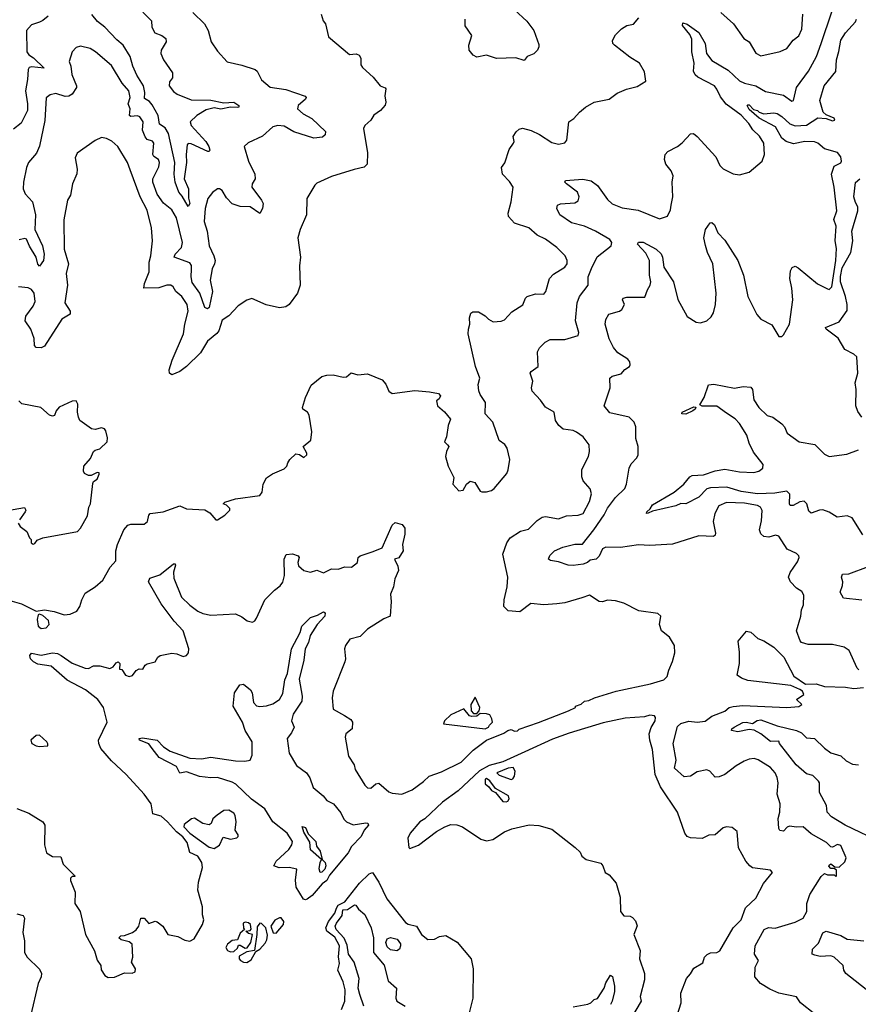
# Model space of a CAD drawing. Extents: x 1552033 to 1694788, y 811965 to 917215.
# Tile 470 of 632: x 1675173 to 1680313, y 849367 to 855401. Entities that reach past the tile are written whole.
import ezdxf

# ---------------------------------------------------------------- set-up
doc = ezdxf.new("R2010")
doc.units = 0

msp = doc.modelspace()

# ---------------------------------------------------------------- linework, layer by layer
at = {"layer": '0CON20XD'}
for points in [[(1676078.9, 850485), (1676040, 850520), (1675988.8, 850535), (1675977.9, 850595), (1675935.2, 850655.2), (1675825.2, 850775.2), (1675735, 850859.4), (1675670.6, 850935), (1675657.5, 850965), (1675656, 850985), (1675710, 851095), (1675686.5, 851185), (1675652.7, 851235), (1675576.5, 851295), (1675464.2, 851354.2), (1675365, 851439.8), (1675285, 851450.6), (1675258.3, 851465), (1675239.7, 851485), (1675236.1, 851505), (1675245, 851519.5), (1675305, 851506.8), (1675375, 851520), (1675405, 851515.9), (1675427.3, 851505), (1675495, 851456.9), (1675575, 851426.4), (1675595, 851425.8), (1675625, 851441.2), (1675665, 851440.6), (1675725, 851424), (1675745.8, 851434.2), (1675765, 851460), (1675777.5, 851465), (1675787.5, 851455), (1675785, 851420), (1675798.3, 851418.3), (1675822.5, 851385), (1675845, 851376.7), (1675865, 851382.5), (1675886.4, 851413.6), (1675905, 851422.5), (1675928.3, 851421.7), (1675942.5, 851445), (1675955, 851453.8), (1676002.5, 851465), (1676020, 851495), (1676035, 851503.8), (1676105, 851518), (1676135.6, 851515.6), (1676175, 851498.8), (1676195, 851503.8), (1676208.3, 851521.7), (1676209.2, 851545), (1676174.1, 851655), (1676120, 851715), (1676040.5, 851820.5), (1675962.5, 851955), (1675971.1, 851978.9), (1676031.9, 851998.1), (1676116.2, 852066.2), (1676125, 852066.7), (1676127.5, 852057.5), (1676115.4, 852014.6), (1676118.5, 851978.5), (1676165, 851861.1), (1676215, 851813.5), (1676265, 851776.7), (1676295, 851762.7), (1676345, 851751.5), (1676495, 851759.2), (1676535, 851742.5), (1676566.4, 851716.4), (1676600.7, 851709.3), (1676615, 851716.7), (1676625, 851733.3), (1676675.6, 851845), (1676734.3, 851905.7), (1676769.2, 851930.8), (1676785, 851954), (1676795.4, 851995), (1676794.2, 852095.8), (1676806.2, 852123.8), (1676845, 852127.5), (1676880, 852115), (1676886.2, 852105), (1676878, 852075), (1676881.9, 852055), (1676915, 852026.4), (1676954.5, 852015.5), (1676995, 852027.5), (1677035, 852010.5), (1677085, 852035.4), (1677125, 852033.8), (1677165, 852048.5), (1677206.7, 852045), (1677243.3, 852075), (1677246.7, 852105), (1677260, 852115), (1677338.5, 852141.5), (1677394.6, 852165.4), (1677455, 852304), (1677475, 852320), (1677517.1, 852307.1), (1677533.5, 852285), (1677532.8, 852247.2), (1677519.6, 852185), (1677522.7, 852145), (1677497.2, 852102.8), (1677470, 852095), (1677491.6, 852051.6), (1677495.5, 852025), (1677472.5, 851975), (1677464.2, 851925), (1677445, 851880), (1677450, 851835), (1677444.1, 851745.9), (1677405, 851729.2), (1677305, 851665.8), (1677259.3, 851620.7), (1677196.7, 851605), (1677169.2, 851565), (1677164.4, 851545), (1677169.4, 851485), (1677165.6, 851465), (1677094.6, 851285), (1677088.5, 851245), (1677093.8, 851175), (1677163.9, 851136.1), (1677202.7, 851112.7), (1677212.9, 851095), (1677210, 851055), (1677171.9, 851025), (1677166.9, 851005), (1677187.5, 850887.5), (1677222.5, 850835), (1677229.2, 850805), (1677289.4, 850709.4), (1677305, 850694.4), (1677325, 850690.6), (1677355, 850718.5), (1677375, 850722.9), (1677435, 850668.6), (1677455, 850660.8), (1677514.5, 850654.5), (1677578.3, 850681.7), (1677648.2, 850731.8), (1677683.1, 850765), (1677758.2, 850791.8), (1677878.6, 850851.4), (1677952.9, 850925), (1678035, 850985.8), (1678141.2, 851028.8), (1678165, 851045.3), (1678185, 851050), (1678205, 851040), (1678225, 851043.8), (1678235, 851052.5), (1678353, 851093), (1678537.5, 851165), (1678580, 851185), (1678580, 851195), (1678613.8, 851206.2), (1678634, 851225), (1678661.7, 851228.3), (1678696.7, 851245), (1678828, 851285), (1679039.1, 851330.9), (1679121.2, 851355), (1679141.2, 851375), (1679151.2, 851415), (1679175, 851467.5), (1679188.8, 851521.2), (1679186.7, 851565), (1679155, 851617.5), (1679107.5, 851655), (1679093.8, 851695), (1679102.5, 851745), (1679085, 851762.5), (1678967.7, 851777.7), (1678875, 851825.8), (1678825, 851840), (1678775.8, 851844.2), (1678745, 851833.8), (1678725, 851836), (1678665, 851874.6), (1678618.6, 851858.6), (1678515, 851827.3), (1678465, 851820.4), (1678385, 851815.5), (1678306.5, 851823.5), (1678238.5, 851771.5), (1678167.6, 851777.6), (1678140.8, 851805), (1678141.5, 851845), (1678160.4, 851925), (1678165.3, 851984.7), (1678134.6, 852125), (1678157.8, 852195), (1678180, 852225), (1678243.1, 852266.9), (1678291.7, 852278.3), (1678345, 852332.5), (1678375, 852351.4), (1678395, 852356.9), (1678475, 852341.2), (1678525, 852360), (1678595, 852365.5), (1678625.6, 852375), (1678665, 852448.8), (1678677.5, 852495), (1678670, 852525), (1678626, 852575), (1678618.9, 852598.9), (1678618.9, 852645), (1678659.2, 852725), (1678666, 852755), (1678662.5, 852795), (1678626, 852845), (1678585, 852873.5), (1678565, 852882.5), (1678505, 852891.2), (1678476.7, 852915), (1678456.2, 852945), (1678448.8, 852995), (1678396.1, 853026.1), (1678365, 853070), (1678313.8, 853125), (1678310, 853145), (1678318.8, 853185), (1678302.5, 853235), (1678307.5, 853245), (1678351.2, 853275), (1678347.5, 853365), (1678359.7, 853390.3), (1678394.6, 853425.4), (1678425, 853440.2), (1678515, 853440.8), (1678595.5, 853465), (1678599.3, 853485), (1678580, 853555), (1678589.6, 853665), (1678603.9, 853705), (1678656.5, 853775), (1678657.5, 853825), (1678676.7, 853876.7), (1678712.7, 853947.3), (1678799.2, 854015), (1678802.9, 854035), (1678790, 854055), (1678702.5, 854105), (1678635, 854136.5), (1678555, 854155.6), (1678482.7, 854205), (1678465.6, 854245), (1678470, 854265), (1678488, 854272), (1678575, 854278.1), (1678595, 854291.2), (1678602, 854315), (1678592.5, 854345), (1678524.2, 854395), (1678514, 854405), (1678517.5, 854415), (1678625, 854423.8), (1678675, 854414.6), (1678714.8, 854384.8), (1678775, 854299.5), (1678805, 854273.1), (1678865, 854247.9), (1678964.7, 854234.7), (1679095, 854181.2), (1679143.9, 854196.1), (1679162, 854235), (1679165.9, 854264.1), (1679176.2, 854315), (1679172, 854405), (1679177.5, 854445), (1679165.7, 854475), (1679132.9, 854515), (1679126, 854545), (1679128.8, 854575), (1679145, 854593.3), (1679205, 854623.8), (1679234.1, 854645.9), (1679285, 854701.2), (1679303.3, 854703.3), (1679325, 854686.2), (1679440.5, 854560.5), (1679465, 854506.7), (1679485, 854486.7), (1679545, 854457.5), (1679585, 854450), (1679645, 854466.2), (1679723.3, 854535), (1679738.8, 854575), (1679734.2, 854645), (1679708.3, 854688.3), (1679667.2, 854727.2), (1679641.9, 854765), (1679595, 854815.4), (1679502.9, 854882.9), (1679467.5, 854927.5), (1679446.5, 854975), (1679430.8, 854995), (1679329.4, 855049.4), (1679312.7, 855062.7), (1679303.1, 855085), (1679306.2, 855135), (1679293.1, 855205), (1679292.4, 855282.4), (1679280.3, 855310.3), (1679236.2, 855365), (1679237.5, 855382.5), (1679265, 855374), (1679335, 855321.9), (1679375.3, 855255), (1679383.3, 855195), (1679415, 855151.5), (1679515, 855091.6), (1679585, 855026.7), (1679615, 855012.4), (1679685.7, 854995.7), (1679745, 854960.6), (1679855, 854939.2), (1679905, 854902.2), (1679915, 854906.2), (1679934.8, 854985.2), (1680007.7, 855085), (1680057.7, 855175), (1680085.3, 855255), (1680150.7, 855449.3)], [(1678205, 855461.2), (1678281.3, 855391.3), (1678324.4, 855335), (1678355, 855250), (1678355.6, 855235), (1678345.8, 855215), (1678325, 855191.2), (1678283.9, 855176.1), (1678265, 855151.2), (1678213, 855167), (1678095, 855163.8), (1678035, 855184.4), (1677975, 855170.6), (1677953.1, 855183.1), (1677926.9, 855215), (1677925.7, 855244.3), (1677943.3, 855305), (1677904.2, 855364.2), (1677904, 855405)], [(1675346.7, 855423.3), (1675314.6, 855395.4), (1675293.7, 855386.3), (1675245, 855369.5), (1675215, 855336), (1675217.5, 855205), (1675228.2, 855185), (1675257.8, 855167.8), (1675323.3, 855105), (1675245, 855111.4), (1675232.1, 855107.9), (1675224.2, 855095.8), (1675221, 855035), (1675207.8, 854965), (1675221.6, 854885), (1675220.4, 854845), (1675182.6, 854767.4), (1675135, 854730.9)], [(1677020, 855435), (1677033.3, 855395), (1677046.7, 855375), (1677066.6, 855296.6), (1677195, 855188), (1677235, 855192.9), (1677254.4, 855184.4), (1677263.1, 855165), (1677264.5, 855125), (1677275, 855107.5), (1677339.8, 855049.8), (1677382.5, 854995), (1677413.9, 854983.9), (1677417.3, 854977.3), (1677410.9, 854935), (1677417.1, 854895), (1677412.7, 854877.3), (1677383.8, 854845), (1677344.3, 854815.7), (1677325, 854786), (1677287.9, 854752.1), (1677279.5, 854735), (1677305.5, 854585.5), (1677302, 854515), (1677285, 854498), (1677224, 854484), (1677085, 854440), (1676995, 854398.8), (1676982.7, 854387.3), (1676933.8, 854305), (1676930, 854205), (1676891.2, 854115), (1676878, 854065), (1676894.3, 853945), (1676887.6, 853892.4), (1676891.2, 853775), (1676876, 853725), (1676825, 853655.8), (1676805, 853641.1), (1676764.5, 853634.5), (1676682.8, 853652.8), (1676595, 853693.3), (1676565, 853683.3), (1676513, 853647), (1676455, 853586.2), (1676415, 853560), (1676393.8, 853495), (1676381.7, 853478.3), (1676325, 853432), (1676281.2, 853358.8), (1676196.2, 853275), (1676155, 853244.3), (1676105, 853223.8), (1676092, 853235), (1676088.6, 853255), (1676107.5, 853315), (1676177.8, 853475), (1676185.4, 853535), (1676206, 853615), (1676199.6, 853655), (1676167.5, 853705), (1676130, 853735), (1676112.9, 853765), (1676100, 853775), (1676075, 853773.5), (1676025, 853757.7), (1675934, 853755), (1675937.1, 853785), (1675966.9, 853855), (1675966.4, 853915), (1675977.1, 853955), (1675986.5, 854045), (1675980, 854125), (1675955, 854234), (1675911.2, 854315), (1675849.7, 854480.3), (1675833.1, 854525), (1675775, 854624), (1675737.6, 854657.6), (1675705, 854674), (1675675, 854678.8), (1675635, 854661.2), (1675525, 854582.5), (1675514, 854555), (1675525.8, 854485), (1675523, 854457), (1675496, 854395), (1675484.1, 854325.9), (1675466.7, 854295), (1675443.1, 854175), (1675446.5, 853995), (1675472.8, 853905), (1675458.5, 853845), (1675465.5, 853775), (1675450.4, 853665), (1675481.8, 853615), (1675483.4, 853596.6), (1675430.9, 853565), (1675325, 853400), (1675305, 853390), (1675275, 853391.2), (1675264.4, 853405), (1675262.5, 853447.5), (1675241.5, 853505), (1675207.3, 853555), (1675211.1, 853585), (1675255.5, 853645), (1675267.1, 853675), (1675262.2, 853725), (1675245, 853747.1), (1675225, 853758), (1675165, 853763.8)], [(1676235, 855446.2), (1676306.6, 855376.6), (1676329.2, 855335), (1676345.8, 855265), (1676385, 855209.2), (1676445, 855142.5), (1676535, 855122.9), (1676616.7, 855095), (1676628.8, 855085), (1676655, 855033.3), (1676707.3, 854987.3), (1676805, 854973.1), (1676922.3, 854932.3), (1676928.8, 854925), (1676924, 854915), (1676880, 854875), (1676876, 854855), (1676910, 854825), (1676964, 854795), (1677047.5, 854715), (1677045.4, 854695), (1677029.7, 854680.3), (1676975.3, 854675.3), (1676853.9, 854713.9), (1676795, 854748.2), (1676755, 854751.8), (1676723.8, 854745), (1676661.7, 854688.3), (1676573.6, 854646.4), (1676549.4, 854625), (1676575, 854534), (1676614.5, 854454.5), (1676615.6, 854425), (1676598.1, 854395), (1676595.6, 854375), (1676655, 854295.8), (1676664.4, 854275), (1676662.2, 854245), (1676645.7, 854214.3), (1676585, 854254.7), (1676525, 854255.8), (1676475, 854272.8), (1676439.9, 854309.9), (1676413.7, 854353.7), (1676397.5, 854365), (1676385, 854364.3), (1676355, 854342.9), (1676325.8, 854305), (1676309.5, 854245), (1676304.7, 854165.3), (1676321.2, 854105), (1676333.5, 854015), (1676363.7, 853955), (1676370.8, 853925), (1676368, 853905), (1676351.8, 853875), (1676341.2, 853805), (1676353.9, 853735), (1676335, 853636.9), (1676325, 853628.8), (1676307.5, 853637.5), (1676277.2, 853725), (1676230, 853790), (1676223.3, 853825), (1676227, 853873), (1676225.6, 853895.6), (1676215, 853910.8), (1676120, 853945), (1676125.5, 853965), (1676164.4, 854005), (1676170.9, 854035), (1676135, 854186.9), (1676105, 854235.5), (1676055, 854277.7), (1676015, 854331.2), (1675988.2, 854405), (1675989.7, 854425), (1676025, 854500), (1676030.8, 854525), (1676024.7, 854544.7), (1675995, 854562.1), (1675988.5, 854575), (1675994.6, 854645), (1675986.3, 854656.3), (1675955, 854667.4), (1675942.5, 854682.5), (1675925.3, 854725), (1675929.2, 854775), (1675910, 854805), (1675895, 854812.6), (1675855, 854807.3), (1675846.2, 854815), (1675850.2, 854855), (1675838.8, 854885), (1675849.5, 854925), (1675842.5, 854965), (1675801.7, 855011.7), (1675735, 855120.8), (1675637.1, 855205), (1675605, 855224.4), (1675545, 855239.2), (1675518.3, 855231.7), (1675494, 855205), (1675475.7, 855145), (1675486.7, 855116.7), (1675492.5, 855065), (1675522, 854995), (1675521.1, 854985), (1675494.4, 854945.6), (1675475, 854933.5), (1675451.3, 854931.3), (1675395, 854948.9), (1675359.3, 854940.7), (1675335, 854922), (1675326.9, 854783.1), (1675294.7, 854625.3), (1675276.2, 854583.8), (1675227.5, 854525), (1675215.6, 854495), (1675195.5, 854404.5), (1675194.6, 854365), (1675207.5, 854335), (1675252, 854285), (1675270.4, 854205), (1675266.2, 854115), (1675312, 854015), (1675322.2, 853965), (1675319.5, 853925), (1675295, 853890), (1675285, 853902.5), (1675273, 853945), (1675232.5, 854012.5), (1675215, 854056), (1675205, 854060.6), (1675168.8, 854051.2)], [(1675927.6, 855447.6), (1675980.9, 855395), (1675982.5, 855355), (1676000.4, 855320.4), (1676045, 855304.6), (1676068.8, 855285), (1676070.3, 855265), (1676040, 855215), (1676038.9, 855195), (1676054.6, 855155), (1676108.9, 855075), (1676110, 855045), (1676090.6, 855019.4), (1676089.5, 854995), (1676115, 854960.5), (1676138, 854945), (1676225, 854910.4), (1676345, 854908), (1676425, 854891.9), (1676485, 854895.7), (1676516.7, 854875), (1676516, 854865), (1676507.3, 854862.7), (1676465, 854864.2), (1676405, 854852.8), (1676365, 854860.7), (1676315, 854849.4), (1676259.5, 854815), (1676218, 854775), (1676225, 854751.9), (1676314.4, 854655), (1676332.5, 854625), (1676338, 854602), (1676335, 854592.5), (1676326.7, 854593.3), (1676225, 854640), (1676205, 854641.5), (1676200, 854635), (1676192.7, 854575), (1676194.4, 854525), (1676180.2, 854425), (1676207, 854365), (1676208.2, 854308.2), (1676215.8, 854274.2), (1676205, 854256), (1676168.9, 854318.9), (1676148.4, 854345), (1676125.6, 854405), (1676119.7, 854455), (1676123.5, 854525), (1676084.5, 854704.5), (1676065, 854737.6), (1676030.2, 854760.2), (1676021.9, 854815), (1675985, 854880.4), (1675969.2, 854899.2), (1675938.9, 854918.9), (1675939.8, 854955), (1675932.3, 854995), (1675890.6, 855060.6), (1675865.6, 855115.6), (1675850.6, 855175), (1675807, 855245), (1675767.8, 855277.8), (1675695, 855355.2), (1675650.3, 855390.3), (1675615, 855433.3)], [(1678307.7, 854722.3), (1678358.5, 854698.5), (1678435, 854648.8), (1678475, 854638.8), (1678513.6, 854646.4), (1678526.4, 854663.6), (1678538, 854775), (1678568.8, 854795), (1678604, 854835), (1678641.2, 854865), (1678695, 854895.8), (1678785.9, 854914.1), (1678835, 854950.8), (1678892.5, 854975), (1678957.9, 854992.1), (1679010, 855025), (1679002.3, 855082.3), (1678972.5, 855135), (1678912.5, 855172.5), (1678818.8, 855245), (1678808.8, 855255), (1678806.4, 855273.6), (1678825, 855307.5), (1678862.5, 855345), (1678895, 855366.2), (1678935, 855373.3), (1678968.3, 855411.7)], [(1679470.8, 855445), (1679548, 855375), (1679612, 855285), (1679643.8, 855265), (1679685, 855196.7), (1679715, 855179.2), (1679835, 855206), (1679875.4, 855224.6), (1679912.9, 855275), (1679948.3, 855301.7), (1679966.9, 855343.1), (1679973.6, 855435)], [(1679705.4, 854835.4), (1679733.6, 854823.6), (1679795, 854831.4), (1679815, 854826.9), (1679845, 854808), (1679892.6, 854762.6), (1679925, 854751.4), (1679995, 854754.1), (1680065, 854800), (1680115, 854796.7), (1680155, 854782), (1680170, 854785), (1680165, 854797.5), (1680115, 854818), (1680097.5, 854835), (1680078.1, 854905), (1680104.5, 854995), (1680176.2, 855083.8), (1680178.6, 855155), (1680194.4, 855205.6), (1680205.3, 855275), (1680235, 855321.5), (1680295, 855388.5), (1680302.1, 855405)], [(1680316.1, 851416.1), (1680305, 851427.5), (1680256.2, 851535), (1680225.6, 851555.6), (1680155, 851571.4), (1680005, 851572.5), (1679965, 851584), (1679956.2, 851595), (1679934, 851655), (1679960, 851745), (1679964, 851785), (1679978, 851815), (1679978.8, 851875), (1679967.7, 851897.7), (1679935, 851918), (1679897.5, 851955), (1679885.8, 851985), (1679895, 852013.3), (1679941.2, 852078.8), (1679951.2, 852105), (1679948.8, 852115), (1679935, 852128.8), (1679876.8, 852156.8), (1679825, 852236.2), (1679805, 852241.4), (1679765, 852228.9), (1679734.7, 852234.7), (1679715, 852250.8), (1679706.9, 852275), (1679720.4, 852329.6), (1679723, 852393), (1679713.8, 852413.8), (1679694.4, 852424.4), (1679615, 852438.3), (1679505, 852443.2), (1679457.8, 852422.2), (1679434.3, 852375.7), (1679423.3, 852326.7), (1679438.2, 852255), (1679435, 852242), (1679425, 852233.3), (1679335, 852238.7), (1679175, 852187.5), (1679035, 852178.9), (1678965, 852183.1), (1678855, 852166.9), (1678765, 852168.1), (1678745, 852158.1), (1678725, 852114.3), (1678705.7, 852095), (1678670.3, 852089.7), (1678653.8, 852075), (1678626.2, 852065), (1678565, 852055.5), (1678535, 852057.5), (1678475, 852078), (1678425.9, 852085.9), (1678414.5, 852095), (1678421.8, 852118.2), (1678451.9, 852145), (1678502.5, 852167.5), (1678575, 852186.7), (1678622.2, 852187.8), (1678691.9, 852275), (1678755, 852367.5), (1678775, 852406.7), (1678825, 852472.9), (1678881.3, 852528.7), (1678891.6, 852555), (1678907.9, 852652.1), (1678921.5, 852678.5), (1678955.7, 852715), (1678963.1, 852735), (1678963.1, 852785), (1678949.3, 852835), (1678949.5, 852905), (1678940, 852935), (1678909.5, 852965), (1678790.8, 852990.8), (1678755.6, 853035), (1678791.8, 853145), (1678789.2, 853205), (1678805, 853216.9), (1678858.6, 853231.4), (1678882.7, 853257.3), (1678910, 853275), (1678914, 853285), (1678912, 853305), (1678899.8, 853319.8), (1678838.7, 853358.7), (1678811.7, 853391.7), (1678785.7, 853445), (1678761.5, 853535), (1678765.4, 853564.6), (1678784.4, 853595.6), (1678850, 853615), (1678863.8, 853625), (1678880, 853655), (1678867.5, 853685), (1678872.5, 853695), (1678895, 853700.8), (1679005, 853701.2), (1679020, 853745), (1679037.8, 853775), (1679041.6, 853795), (1679033.1, 853835), (1679032.5, 853925), (1679010.1, 853970.1), (1678960, 854025), (1678965, 854037.5), (1678995, 854038.5), (1679075, 853995.5), (1679105, 853966.9), (1679113.8, 853945), (1679122, 853885), (1679180.8, 853795), (1679206.9, 853686.9), (1679265, 853582.5), (1679318.3, 853548.3), (1679345.8, 853544.2), (1679385, 853555.8), (1679410.2, 853579.8), (1679425.4, 853604.6), (1679437.5, 853655), (1679442.7, 853725), (1679421.8, 853905), (1679389.6, 853975), (1679377.2, 854017.2), (1679366.5, 854065), (1679375.8, 854115), (1679405, 854156.7), (1679415, 854158.8), (1679430.8, 854145), (1679452, 854095), (1679495, 854050.8), (1679574.5, 853925), (1679609.6, 853835), (1679635.4, 853705.4), (1679690.8, 853595), (1679715, 853566), (1679782.1, 853532.1), (1679825, 853460), (1679845, 853460), (1679855, 853470), (1679891.2, 853535), (1679912.1, 853685), (1679905.8, 853755.8), (1679892.7, 853815), (1679897.3, 853862.7), (1679908.3, 853881.7), (1679925, 853890), (1679945, 853881.2), (1680063.4, 853783.4), (1680125, 853750.8), (1680135, 853748), (1680150, 853765), (1680176, 853925), (1680179.2, 853999.2), (1680171.2, 854045), (1680176.3, 854135), (1680163.1, 854176.9), (1680180.9, 854229.1), (1680164.5, 854375), (1680149.2, 854455), (1680165, 854503.3), (1680206.7, 854523.3), (1680210.8, 854535), (1680205, 854560), (1680185, 854587.5), (1680105, 854610.5), (1680065, 854644.6), (1680045, 854652.3), (1679985, 854654.3), (1679915, 854641.4), (1679870, 854655), (1679845, 854675.9), (1679805, 854745.5), (1679705, 854798.7), (1679645, 854851.1), (1679632.7, 854875), (1679635, 854880), (1679645, 854878.8), (1679670.2, 854850.2), (1679694.4, 854845), (1679705.4, 854835.4)], [(1675112, 851842), (1675185, 851820.6), (1675275, 851776.7), (1675326, 851784), (1675385, 851774.4), (1675445, 851754.6), (1675482.7, 851757.3), (1675523, 851777), (1675541.2, 851805), (1675554.2, 851845.8), (1675575, 851886.2), (1675635.4, 851924.6), (1675683.4, 851966.6), (1675728.1, 852045), (1675763.1, 852085), (1675763.3, 852145), (1675772.9, 852185), (1675810.5, 852275), (1675835, 852304.2), (1675855, 852309.4), (1675935, 852308.6), (1675957.1, 852325), (1675964.3, 852365), (1675973.3, 852375), (1676052.5, 852385), (1676155, 852422.3), (1676195, 852404.4), (1676306.9, 852396.9), (1676338.3, 852378.3), (1676375, 852336.2), (1676385, 852336.2), (1676430, 852365), (1676460, 852395), (1676460, 852405), (1676440, 852425), (1676420, 852435), (1676430, 852445), (1676495, 852464), (1676645, 852486), (1676660, 852505), (1676666.2, 852555), (1676685, 852593.8), (1676722.1, 852617.9), (1676795, 852648), (1676810, 852665), (1676815.6, 852684.4), (1676828.1, 852705), (1676865, 852741.2), (1676887.1, 852737.1), (1676915, 852717.5), (1676932.5, 852735), (1676932.5, 852745), (1676910, 852785), (1676958, 852825), (1676964, 852875), (1676947.5, 852977.5), (1676936.4, 852996.4), (1676907.5, 853015), (1676906.7, 853025), (1676923.8, 853085), (1676959.5, 853160.5), (1677025, 853214), (1677055, 853222.5), (1677095, 853224.2), (1677155, 853209.5), (1677176.6, 853213.4), (1677205, 853237.3), (1677245, 853224.5), (1677305, 853230), (1677394.6, 853194.6), (1677416.5, 853166.5), (1677435, 853123.8), (1677455, 853110), (1677595, 853128), (1677685, 853121.4), (1677739.7, 853109.7), (1677751.2, 853095), (1677745, 853077.5), (1677727.5, 853065), (1677733.8, 853035), (1677777.7, 852997.7), (1677813, 852953), (1677800, 852915), (1677790, 852845), (1677777.5, 852815), (1677796, 852796), (1677803.3, 852785), (1677788.8, 852755), (1677783.6, 852723.6), (1677800, 852665), (1677833.3, 852595), (1677827.5, 852555), (1677865, 852514), (1677891.7, 852518.3), (1677912.5, 852555), (1677935, 852572.5), (1677962.5, 852565), (1677995, 852512.5), (1678005, 852507.5), (1678035, 852506.7), (1678065, 852516.7), (1678081.7, 852528.3), (1678159.3, 852620.7), (1678167.9, 852642.1), (1678178, 852705), (1678161.2, 852775), (1678146.9, 852796.9), (1678111.3, 852821.3), (1678072.5, 852935), (1678026.2, 852985), (1678027.5, 853055), (1677995, 853103.3), (1677987.3, 853127.3), (1677982.5, 853165), (1677993.3, 853205), (1677965.8, 853275), (1677922.2, 853475), (1677923.1, 853505), (1677932.5, 853535), (1677930, 853575), (1677937.3, 853602.7), (1677950, 853610), (1677985, 853610.8), (1678026.5, 853586.5), (1678045.7, 853565.7), (1678075, 853548.8), (1678125, 853553.3), (1678145, 853561.2), (1678189.7, 853610.3), (1678257.2, 853652.8), (1678273.1, 853695), (1678284.3, 853705), (1678335, 853721.5), (1678385, 853720), (1678396.9, 853735), (1678420, 853815), (1678445, 853842), (1678515, 853884), (1678528, 853905), (1678528, 853925), (1678516.7, 853955), (1678465.8, 854005.8), (1678395, 854055.8), (1678345, 854081.2), (1678293.3, 854125), (1678206.7, 854155), (1678170, 854195), (1678166, 854215), (1678184.4, 854285.6), (1678196.7, 854375), (1678175, 854410), (1678131.2, 854455), (1678126.2, 854495), (1678145.6, 854524.4), (1678173.8, 854605), (1678200, 854645), (1678203.3, 854655), (1678196.7, 854685), (1678215, 854713.3), (1678235, 854730), (1678255, 854735.8), (1678307.7, 854722.3)], [(1680335.3, 852965.3), (1680309.9, 852999.9), (1680298.2, 853035), (1680300.3, 853135), (1680293.3, 853175), (1680310.5, 853235), (1680303.1, 853335), (1680285, 853352), (1680229.5, 853379.5), (1680188.7, 853448.7), (1680115, 853503.8), (1680112.5, 853515), (1680195, 853548.9), (1680245, 853618.6), (1680245.7, 853655), (1680235.3, 853705), (1680204.2, 853794.2), (1680203, 853827), (1680215, 853879.8), (1680267.1, 853975), (1680279.7, 854045), (1680273.9, 854106.1), (1680310.7, 854229.3), (1680310.8, 854255), (1680295, 854280.6), (1680284.7, 854315), (1680295, 854403.3), (1680322.5, 854425)], [(1680340.4, 852245), (1680275, 852348.5), (1680245, 852360), (1680183, 852353), (1680133.8, 852383.8), (1680095, 852396.4), (1680075, 852395.3), (1680025, 852377.1), (1680008.9, 852388.9), (1679997.5, 852435), (1679981.1, 852451.1), (1679955, 852446.2), (1679914.5, 852424.5), (1679895, 852423.3), (1679890.4, 852435), (1679892.5, 852492.5), (1679875, 852510.9), (1679801.1, 852498.9), (1679695, 852495.4), (1679595, 852509.1), (1679506.2, 852536.2), (1679407, 852533), (1679384.4, 852525), (1679335, 852475.7), (1679256.7, 852433.3), (1679225, 852436.2), (1679195, 852421.9), (1679051.2, 852388.8), (1679025, 852376), (1679014.3, 852374.3), (1679016, 852385), (1679037.5, 852402.5), (1679051.6, 852428.4), (1679185, 852506.4), (1679244.3, 852555), (1679280, 852600), (1679295, 852608.1), (1679365, 852611.9), (1679435, 852635.3), (1679495, 852646.7), (1679585, 852631), (1679673.5, 852626.5), (1679704, 852635), (1679728.3, 852651.7), (1679729.4, 852675), (1679670.5, 852750.5), (1679643.5, 852805), (1679628.8, 852855), (1679585, 852925.5), (1679558.5, 852955), (1679505, 852989.3), (1679445, 853032.9), (1679355, 853033.3), (1679341.7, 853041.7), (1679368.6, 853085), (1679395, 853162.5), (1679427.1, 853167.1), (1679555, 853142.7), (1679607.1, 853152.9), (1679655, 853148.2), (1679664.6, 853135), (1679672.4, 853072.4), (1679703.3, 853025), (1679755, 852975.5), (1679789.2, 852965), (1679845, 852924.4), (1679860.9, 852905), (1679877.3, 852867.3), (1679951.2, 852815), (1680047.4, 852797.4), (1680105, 852737.5), (1680135, 852724.3), (1680241.7, 852738.3), (1680315, 852764.2)], [(1675164, 852315), (1675176.7, 852295), (1675217.5, 852265), (1675232.5, 852225), (1675242.5, 852215), (1675243.3, 852195), (1675255, 852187.5), (1675265, 852190), (1675279.3, 852210.7), (1675315, 852226.7), (1675527.5, 852265), (1675546.7, 852285), (1675589.5, 852360.5), (1675596.7, 852413.3), (1675606.7, 852435), (1675620.7, 852559.3), (1675625, 852570), (1675647.5, 852585), (1675660, 852615), (1675660, 852625), (1675647, 852627), (1675611.7, 852608.3), (1675595, 852607.5), (1675570.5, 852620.5), (1675563.3, 852635), (1675566.2, 852665), (1675607.2, 852712.8), (1675624.4, 852755.6), (1675635, 852762), (1675665, 852772), (1675709.2, 852815), (1675711.7, 852838.3), (1675701.7, 852881.7), (1675693.6, 852893.6), (1675675, 852900), (1675635, 852890), (1675613.6, 852893.6), (1675542.5, 852945), (1675532.5, 852965), (1675527.5, 852995), (1675530, 853045), (1675520, 853065), (1675495, 853062.5), (1675415, 853026.7), (1675396.7, 853005), (1675386.2, 852975), (1675375, 852971.2), (1675355, 852976.7), (1675302.5, 853025), (1675186.8, 853046.8), (1675168, 853065)], [(1679255, 852983.8), (1679231.2, 852985), (1679234.2, 852995), (1679305, 853029.4), (1679317.3, 853027.3), (1679312.9, 853015), (1679298.6, 853005), (1679255, 852983.8)], [(1675075, 852388.6), (1675202.5, 852412.5), (1675210, 852395), (1675206.2, 852385), (1675171.2, 852335)], [(1680215.9, 851934.1), (1680218.2, 851955), (1680210.5, 851985), (1680216.6, 852003.4), (1680255, 852005.4), (1680375, 852050.9)], [(1680335, 851843.6), (1680222.5, 851855), (1680202.5, 851892.5), (1680215.9, 851934.1)], [(1676925, 850006.9), (1676911.9, 850011.9), (1676867.3, 850085), (1676862.5, 850127.5), (1676872.5, 850195), (1676825, 850206.2), (1676762.7, 850202.7), (1676731.2, 850215), (1676744.2, 850245), (1676822.5, 850315), (1676841.1, 850345), (1676844.4, 850365), (1676811.4, 850415), (1676725, 850484.2), (1676675, 850564.6), (1676594.3, 850624.3), (1676498.4, 850715), (1676475, 850728.7), (1676385, 850756.2), (1676345, 850754.5), (1676275, 850763.6), (1676195, 850791), (1676155, 850782.9), (1676135.1, 850825.1), (1676028.8, 850878.8), (1675984.4, 850934.4), (1675965, 850963.9), (1675906.9, 850985), (1675905, 850995.4), (1675925, 851000.4), (1676015, 850985.2), (1676055, 850944.7), (1676095, 850918.8), (1676215, 850874.8), (1676288, 850872), (1676345, 850882.2), (1676495, 850858.8), (1676553.2, 850856.8), (1676585, 850863.3), (1676597, 850893), (1676597.8, 850975), (1676555.8, 851045), (1676539.2, 851095), (1676482, 851195), (1676488.8, 851275), (1676522.5, 851325), (1676545, 851328), (1676587.8, 851295), (1676597.5, 851275), (1676606.8, 851216.8), (1676625, 851196.2), (1676645, 851192), (1676685, 851195.7), (1676725, 851208.6), (1676765.5, 851235), (1676785, 851272), (1676799, 851355), (1676813.9, 851395), (1676838.3, 851545), (1676891.8, 851645), (1676903.2, 851685), (1676955, 851737.8), (1676998.7, 851751.3), (1677035, 851772.5), (1677045.5, 851765.5), (1677043.3, 851745), (1676995.9, 851694.1), (1676952.9, 851627.1), (1676942.7, 851585), (1676923.5, 851545), (1676914.6, 851475), (1676885, 851360), (1676903.5, 851255), (1676902.2, 851225), (1676848.8, 851145), (1676839.6, 851105), (1676855.6, 851064.4), (1676839.7, 851030.3), (1676812.5, 850995), (1676824.4, 850905), (1676870.3, 850830.3), (1676931.9, 850785), (1676951.9, 850755), (1676971.4, 850695), (1677033.5, 850643.5), (1677055, 850615.7), (1677095.7, 850595), (1677140.6, 850540.6), (1677160.6, 850500.6), (1677176, 850485), (1677217.6, 850467.6), (1677295, 850480), (1677306.8, 850476.8), (1677310, 850465), (1677285.2, 850434.8), (1677265, 850395.3), (1677207, 850333), (1677185.4, 850295), (1677072.5, 850157.5), (1677055, 850125.9), (1677027.7, 850105), (1676965, 850033.5), (1676935, 850010.2), (1676925, 850006.9)], [(1675305, 851670.8), (1675335, 851674.4), (1675354.4, 851695), (1675349.5, 851719.5), (1675315, 851750), (1675295, 851757.5), (1675286.4, 851753.6), (1675280.5, 851725), (1675286, 851685), (1675305, 851670.8)], [(1680045.8, 849305.8), (1679958.8, 849375), (1679935, 849412.5), (1679825, 849434.6), (1679769.7, 849459.7), (1679714.4, 849495), (1679678.1, 849535), (1679680.8, 849595), (1679701.2, 849635), (1679677.1, 849675), (1679681.8, 849725), (1679735, 849826.2), (1679763, 849837), (1679804.4, 849834.4), (1679925, 849869.2), (1679974.3, 849895), (1679997.8, 849935), (1679997.1, 849985), (1680015, 850040), (1680085, 850150), (1680105, 850167.5), (1680125, 850160), (1680165, 850160), (1680175, 850150), (1680180, 850155), (1680178.3, 850188.3), (1680165, 850200), (1680145, 850200), (1680133.3, 850213.3), (1680135, 850220), (1680145, 850226.7), (1680168.3, 850208.3), (1680195, 850207.5), (1680230.5, 850239.5), (1680238.9, 850265), (1680205, 850340), (1680185, 850345.8), (1680155, 850330), (1680145, 850332.9), (1680119, 850359), (1680025, 850411.8), (1679975, 850453.9), (1679935, 850451.6), (1679891.2, 850458.8), (1679876.7, 850453.3), (1679855, 850428), (1679832.3, 850432.3), (1679826.2, 850445), (1679822.7, 850505), (1679832.1, 850545), (1679833.5, 850595), (1679816.5, 850655), (1679822.5, 850725), (1679816.1, 850756.1), (1679802.9, 850785), (1679775, 850818.9), (1679698.8, 850865), (1679675, 850872.9), (1679645, 850869.4), (1679613.5, 850856.5), (1679565, 850828.6), (1679495, 850776), (1679459.7, 850760.3), (1679435, 850758.8), (1679403.3, 850795), (1679385, 850803.8), (1679325, 850792), (1679285, 850764.2), (1679245, 850760.8), (1679186.2, 850815), (1679196.2, 850863.8), (1679178.9, 850965), (1679205, 851069.2), (1679225, 851087.3), (1679275, 851102.5), (1679325, 851096.2), (1679375, 851101.2), (1679415, 851131.8), (1679495, 851162.5), (1679521.5, 851185), (1679545, 851191.7), (1679605, 851197.9), (1679875, 851185.9), (1679948.3, 851191.7), (1679967.5, 851205), (1679933.3, 851235), (1679980, 851265), (1679970, 851285), (1679955, 851296), (1679900.3, 851320.3), (1679635, 851350.5), (1679597.5, 851365), (1679571.2, 851385), (1679584.2, 851455.8), (1679585.6, 851525), (1679577.3, 851592.7), (1679627.1, 851652.9), (1679655, 851647.1), (1679697.9, 851607.9), (1679734.5, 851594.5), (1679796.2, 851555), (1679856.7, 851495), (1679918.3, 851378.3), (1679988.5, 851328.5), (1680055, 851331.8), (1680105, 851314.2), (1680235, 851311), (1680285, 851302), (1680345, 851308.6)], [(1677975, 851150), (1677990, 851165), (1677992.5, 851185), (1677965, 851250), (1677937.5, 851205), (1677940, 851165), (1677955, 851150), (1677975, 851150)], [(1678025, 851054.4), (1678046.2, 851065), (1678051.7, 851078.3), (1678070, 851095), (1678067, 851117), (1678055, 851140), (1678035, 851147.5), (1677995, 851150), (1677975, 851132.5), (1677945, 851130), (1677930, 851135), (1677895, 851177.5), (1677815, 851140), (1677777.5, 851105), (1677770, 851085), (1678025, 851054.4)], [(1679202.1, 849297.9), (1679227.8, 849375), (1679225.8, 849435), (1679259.2, 849525), (1679285, 849554), (1679305, 849588.8), (1679359.3, 849620.7), (1679371.2, 849655), (1679387, 849673), (1679407.6, 849682.4), (1679446.5, 849683.5), (1679464.7, 849695.3), (1679546.3, 849835), (1679594.8, 849885), (1679621.8, 849958.2), (1679685, 850017.5), (1679732.4, 850107.6), (1679786.7, 850175), (1679775, 850188.8), (1679665, 850204.2), (1679648, 850215), (1679624.5, 850244.5), (1679578.8, 850325), (1679570, 850425), (1679539.5, 850449.5), (1679505, 850454), (1679485, 850448.8), (1679435, 850406), (1679395.9, 850404.1), (1679355, 850382), (1679283.6, 850386.4), (1679265, 850396), (1679249.2, 850415), (1679203.8, 850545), (1679100, 850700), (1679067.1, 850775), (1679051.3, 850928.7), (1679034.4, 850985), (1679031.9, 851025), (1679044.1, 851064.1), (1679067.9, 851105), (1679070, 851125), (1679064.5, 851134.5), (1679035, 851138.5), (1679002.2, 851127.8), (1678885, 851120.9), (1678748.6, 851091.4), (1678540.8, 851029.2), (1678438.5, 850991.5), (1678268.5, 850915), (1678135, 850852.6), (1678050.2, 850829.8), (1677991.7, 850798.3), (1677861, 850675), (1677764.6, 850605.4), (1677656.4, 850503.6), (1677626, 850485), (1677566.7, 850415), (1677551.1, 850385), (1677557.5, 850327.5), (1677565, 850322.5), (1677617.6, 850342.4), (1677728.6, 850425), (1677778, 850455), (1677815, 850468.5), (1677853.1, 850466.9), (1677887.1, 850455), (1677999.5, 850379.5), (1678035, 850368.2), (1678072.4, 850377.6), (1678145, 850423.8), (1678188.8, 850441.2), (1678295, 850467.1), (1678355, 850462), (1678435, 850440), (1678578.3, 850328.3), (1678608.3, 850298.3), (1678617.5, 850275), (1678644.2, 850254.2), (1678735, 850232), (1678748, 850215), (1678761.2, 850175), (1678785, 850161.2), (1678828.3, 850108.3), (1678853.6, 850023.6), (1678856.2, 849935), (1678875, 849910), (1678915, 849906.2), (1678929.2, 849899.2), (1678947.7, 849877.7), (1678957.7, 849847.7), (1678936.7, 849795), (1678976.8, 849696.8), (1678972.5, 849645), (1679002.5, 849555), (1679003.1, 849516.9), (1678976.7, 849415), (1678982.5, 849385), (1678915.8, 849275)], [(1680462.5, 850355), (1680232.5, 850465), (1680148, 850515), (1680122, 850545), (1680117.5, 850585), (1680075.9, 850665.9), (1680076, 850725), (1680070, 850735), (1680035, 850768.8), (1679995, 850780), (1679931.8, 850835), (1679830.8, 850965), (1679825, 850980), (1679775, 850976.8), (1679715, 851025.4), (1679675, 851047.3), (1679645, 851050), (1679575, 851036.9), (1679536.7, 851045), (1679538.8, 851055), (1679551.2, 851065), (1679605, 851094.4), (1679625, 851096.5), (1679665, 851087.8), (1679693.8, 851106.2), (1679715, 851110.9), (1679815, 851073.4), (1679935, 851045.4), (1679965, 851030), (1679995, 851000.9), (1680045, 850996.7), (1680105, 850937.5), (1680145, 850908.2), (1680205, 850889.5), (1680239.2, 850859.2), (1680278.3, 850838.3), (1680315, 850833.9)], [(1675295, 850945.8), (1675345, 850950), (1675346, 850964), (1675338.6, 850975), (1675295, 851015.5), (1675274, 851015), (1675241.2, 850985), (1675246.7, 850965), (1675275, 850950.8), (1675295, 850945.8)], [(1678185, 850745.5), (1678195, 850747.8), (1678206.4, 850765), (1678210, 850795), (1678198.3, 850818.3), (1678166, 850815), (1678097.5, 850785), (1678111.9, 850771.9), (1678185, 850745.5)], [(1678155, 850607.5), (1678165, 850612.5), (1678173, 850627), (1678168.8, 850645), (1678090, 850690), (1678055, 850736.7), (1678035, 850750), (1678025, 850746.2), (1678025, 850717.5), (1678049.3, 850699.3), (1678065, 850677.5), (1678090, 850665), (1678135, 850610), (1678155, 850607.5)], [(1675155, 850566.2), (1675228.3, 850538.3), (1675314.3, 850485), (1675327.8, 850465), (1675325.6, 850345), (1675337.1, 850295), (1675375, 850271.9), (1675425, 850270), (1675439.2, 850225), (1675510, 850155), (1675510, 850150), (1675495, 850150), (1675485, 850140), (1675483.8, 850125), (1675514, 850055), (1675511.4, 849985), (1675543.3, 849935), (1675576, 849795), (1675631.2, 849695), (1675647.8, 849637.8), (1675671.2, 849605), (1675672.5, 849577.5), (1675694.1, 849544.1), (1675715, 849532), (1675755, 849534), (1675815, 849558.8), (1675863, 849557), (1675880, 849565), (1675882.5, 849585), (1675857.5, 849625), (1675867.5, 849655), (1675862.5, 849735), (1675845, 849750), (1675795, 849762.5), (1675780, 849775), (1675793, 849787), (1675815, 849787.5), (1675863.9, 849806.1), (1675887.7, 849822.3), (1675903.8, 849845), (1675916.2, 849893.8), (1675935, 849893.8), (1675965, 849862.5), (1676004.1, 849875.9), (1676015, 849872), (1676051.2, 849845), (1676080, 849795), (1676142.3, 849782.3), (1676185, 849760), (1676215, 849754), (1676242.3, 849767.7), (1676292.5, 849855), (1676302.5, 849885), (1676294.4, 849914.4), (1676293.1, 849965), (1676265.5, 850065.5), (1676269.6, 850115), (1676294, 850205), (1676289.4, 850235), (1676264.2, 850275), (1676215, 850296.2), (1676198.5, 850358.5), (1676172.7, 850392.7), (1676135, 850424.2), (1676078.9, 850485)], [(1676365, 850321.9), (1676397.3, 850342.7), (1676419.3, 850390.7), (1676465, 850379.2), (1676503.9, 850386.1), (1676511.2, 850395), (1676511.2, 850405), (1676492.9, 850435), (1676500.5, 850485), (1676493.4, 850523.4), (1676485, 850537.5), (1676455, 850555.8), (1676425, 850554.2), (1676383.3, 850525), (1676355.9, 850504.1), (1676346, 850474), (1676335, 850466.7), (1676295.7, 850475.7), (1676245, 850508), (1676226.4, 850503.6), (1676181.2, 850468.8), (1676180, 850455), (1676216.7, 850415), (1676335, 850329.4), (1676365, 850321.9)], [(1677015, 850174.6), (1677007.8, 850197.7), (1677013.9, 850236.1), (1677023.3, 850255), (1676955, 850312.5), (1676951.1, 850361.1), (1676915, 850422), (1676905, 850456.7), (1676925, 850450), (1676940.7, 850410.7), (1676988.6, 850365), (1676992, 850335), (1677014.4, 850305), (1677026.7, 850255), (1677045.4, 850235.4), (1677049.5, 850215), (1677043.8, 850195), (1677025, 850176.5), (1677015, 850174.6)], [(1677145.4, 849334.6), (1677166.2, 849385), (1677167.7, 849455), (1677154.7, 849504.7), (1677122.9, 849575), (1677132.7, 849617.3), (1677127.5, 849657.5), (1677132.9, 849725), (1677105, 849777.6), (1677056.5, 849815), (1677049.7, 849835), (1677066.1, 849875), (1677105, 849926.1), (1677115.7, 849955), (1677125.8, 849974.2), (1677165, 849995.5), (1677255, 850108.2), (1677315, 850167), (1677335, 850175.3), (1677375, 850115.6), (1677422.8, 850012.8), (1677537.9, 849867.9), (1677555, 849857.4), (1677605.8, 849845), (1677636.2, 849795), (1677674.1, 849764.1), (1677715, 849766), (1677746.7, 849783.3), (1677785, 849788.6), (1677855, 849748), (1677940.5, 849645), (1677953.2, 849583.2), (1677949.5, 849405), (1677927.5, 849315)], [(1677282.6, 849355), (1677256.8, 849426.8), (1677247.8, 849465), (1677254.3, 849525), (1677223.5, 849625), (1677189.1, 849675), (1677179.7, 849729.7), (1677162, 849772), (1677113.6, 849825), (1677106.8, 849845), (1677113.8, 849865), (1677148.8, 849911.2), (1677154.5, 849945), (1677182.1, 849947.9), (1677225, 849975.7), (1677233.8, 849973.8), (1677250.3, 849950.3), (1677287.6, 849917.6), (1677327.3, 849835), (1677340.6, 849775), (1677340.7, 849685), (1677406, 849606), (1677431.3, 849511.3), (1677482, 849465), (1677479.1, 849405), (1677484.5, 849385), (1677535, 849355.5)], [(1675155, 849922.2), (1675195, 849910.8), (1675202.5, 849895), (1675192.3, 849807.7), (1675202.7, 849755), (1675201.8, 849685), (1675218.1, 849655), (1675295, 849582.9), (1675306.9, 849555), (1675305.4, 849534.6), (1675285.6, 849495), (1675240, 849295)], [(1676745, 849802.5), (1676790, 849855), (1676791.2, 849875), (1676775, 849896.7), (1676765, 849897.5), (1676737, 849883), (1676712.5, 849845), (1676727.5, 849805), (1676745, 849802.5)], [(1676465, 849688.8), (1676485, 849690), (1676508.3, 849711.7), (1676515, 849730), (1676525, 849730), (1676555, 849710), (1676566.4, 849713.6), (1676590, 849745), (1676600, 849795), (1676575, 849800), (1676560, 849815), (1676585, 849820), (1676591.7, 849828.3), (1676586.7, 849855), (1676575, 849866.7), (1676555, 849870), (1676542.5, 849865), (1676543.8, 849833.8), (1676550, 849825), (1676525, 849803.3), (1676508.3, 849761.7), (1676475, 849757.5), (1676446.7, 849735), (1676437.5, 849715), (1676446.7, 849696.7), (1676465, 849688.8)], [(1676565, 849623.8), (1676591.2, 849638.8), (1676620, 849690), (1676645, 849704.2), (1676677.7, 849742.3), (1676687.3, 849762.7), (1676691.4, 849791.4), (1676681.2, 849835), (1676655, 849862), (1676645, 849863.8), (1676628.1, 849841.9), (1676627.5, 849795), (1676612.5, 849697.5), (1676565, 849687.5), (1676517.7, 849662.3), (1676518.6, 849645), (1676527.1, 849635), (1676545, 849624.5), (1676565, 849623.8)], [(1680390, 849435), (1680236.2, 849555), (1680224.2, 849575), (1680220.6, 849605), (1680165, 849654.7), (1680145, 849663.5), (1680078.9, 849658.9), (1680047.5, 849667.5), (1680030, 849675), (1680032.9, 849705), (1680068.3, 849741.7), (1680095, 849805.8), (1680115.6, 849814.4), (1680205, 849788.5), (1680245, 849766.8), (1680346.2, 849755)], [(1677485, 849694.2), (1677445, 849701.1), (1677425, 849720), (1677417.5, 849745), (1677425, 849768), (1677445.8, 849775.8), (1677486.4, 849766.4), (1677507, 849737), (1677507.5, 849725), (1677500, 849705), (1677485, 849694.2)], [(1678565, 849350.6), (1678655, 849367.5), (1678674.1, 849375.9), (1678695, 849396.7), (1678715, 849402.5), (1678755.3, 849464.7), (1678765, 849498.8), (1678795, 849546.2), (1678807, 849537), (1678818.7, 849478.7), (1678819.4, 849445), (1678804.6, 849385), (1678795, 849365.7)]]:
    msp.add_lwpolyline(points, dxfattribs=at)

doc.saveas('drawing.dxf')
